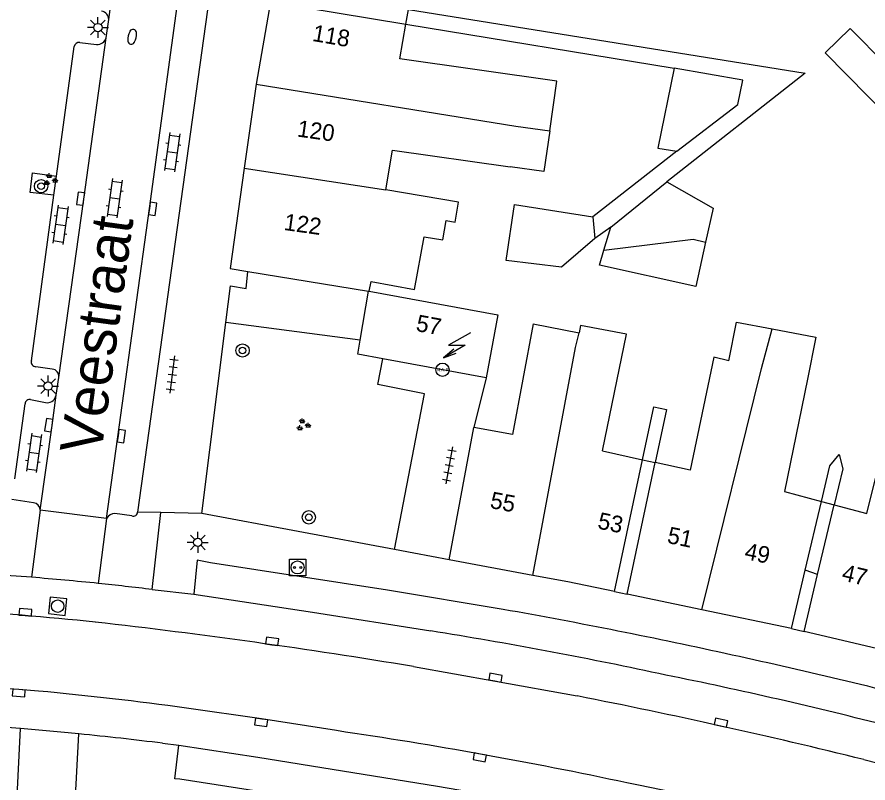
# Model space of a CAD drawing. Extents: x 132994 to 136000, y 393499 to 395512.
# Drawn here: x 133729 to 133780.1, y 395379 to 395424.9 of the extents above; entities that cross this region are included whole.
import ezdxf

# ---------------------------------------------------------------- set-up
doc = ezdxf.new("R2010")
doc.units = 0
for name, color, linetype in [('gg-afsc-erfafscheiding', 7, 'Continuous'), ('gg-afsc-hekwerk', 7, 'Continuous'), ('gg-anno-huisnummerreeks BGT', 7, 'Continuous'), ('gg-anno-openbare ruimte label', 7, 'Continuous'), ('gg-bbg-gedigitaliseerde bebouwing', 7, 'Continuous'), ('gg-bbg-gedigitaliseerde bebouwing onder overbouw', 7, 'Continuous'), ('gg-bbg-gedigitaliseerde bijgebouw', 7, 'Continuous'), ('gg-bbg-gedigitaliseerde overbouw', 7, 'Continuous'), ('gg-bbg-hoofdgebouw', 7, 'Continuous'), ('gg-bbg-pand overbouw', 7, 'Continuous'), ('gg-bbg-tussenscheiding', 7, 'Continuous'), ('gg-bbg-tussenscheiding niveau 01', 7, 'Continuous'), ('gg-knt-verharding', 7, 'Continuous'), ('gg-knt-verharding nz', 7, 'Continuous'), ('gt-grn-groengrens', 7, 'Continuous'), ('gt-grn-weggrens', 7, 'Continuous'), ('gt-symb-boom', 7, 'Continuous'), ('gt-symb-brandkraan', 7, 'Continuous'), ('gt-symb-groenvak', 7, 'Continuous'), ('gt-symb-hoogtemerk', 7, 'Continuous'), ('gt-symb-klinker verharding', 7, 'Continuous'), ('gt-symb-kolk', 7, 'Continuous'), ('gt-symb-laadpunt elektrisch vervoer', 7, 'Continuous'), ('gt-symb-lichtmast', 7, 'Continuous'), ('gt-symb-rioolschacht', 7, 'Continuous'), ('gt-symb-tegel verharding', 7, 'Continuous'), ('gt-symb-trafo symbool', 7, 'Continuous')]:
    doc.layers.add(name, color=color, linetype=linetype)

# ---------------------------------------------------------------- blocks, each defined once
blk = doc.blocks.new('gt0-KOLK')
at = {"layer": 'gt-symb-kolk'}
blk.add_lwpolyline([(0, 0), (0.375, 0), (0.375, 0.4), (-0.375, 0.4), (-0.375, 0), (0, 0)], dxfattribs=at)
blk = doc.blocks.new('gt0-TEG1')
at = {"layer": 'gt-symb-tegel verharding'}
for p, q in [((-1.125, 0), (1.125, 0)), ((-0.9, -0.25), (-0.9, 0.25)), ((-0.45, -0.25), (-0.45, 0.25)), ((0, -0.25), (0, 0.25)), ((0.45, -0.25), (0.45, 0.25)), ((0.9, -0.25), (0.9, 0.25))]:
    blk.add_line(p, q, dxfattribs=at)
blk = doc.blocks.new('gt0-BOOM')
at = {"layer": 'gt-symb-boom'}
for radius in [0.4, 0.2]:
    blk.add_circle((0, 0), radius, dxfattribs=at)
blk = doc.blocks.new('gt0-GRVAK')
at = {"layer": 'gt-symb-groenvak'}
for p, q in [((-0.11, 0.189), (-0.228, 0.24)), ((-0.182, 0.153), (0.088, 0.153)), ((-0.091, 0.211), (-0.156, 0.322)), ((-0.047, 0.214), (-0.047, 0.393)), ((-0.004, 0.211), (0.061, 0.322)), ((0.015, 0.189), (0.133, 0.24)), ((0.262, -0.052), (0.197, 0.059)), ((0.305, -0.049), (0.305, 0.13)), ((0.349, -0.052), (0.414, 0.059)), ((-0.245, -0.228), (-0.363, -0.177)), ((-0.318, -0.264), (-0.047, -0.264)), ((-0.226, -0.206), (-0.291, -0.095)), ((-0.183, -0.203), (-0.183, -0.024)), ((-0.139, -0.206), (-0.074, -0.095)), ((-0.12, -0.228), (-0.002, -0.177)), ((0.243, -0.074), (0.125, -0.023)), ((0.17, -0.11), (0.441, -0.11)), ((0.368, -0.074), (0.486, -0.023))]:
    blk.add_line(p, q, dxfattribs=at)
blk = doc.blocks.new('gt0-KL1')
at = {"layer": 'gt-symb-klinker verharding'}
for p, q in [((-1.15, 0.3), (1.15, 0.3)), ((-1, -0.3), (-1, 0.3)), ((-0.5, 0.3), (-0.5, 0.45)), ((0, -0.3), (0, 0.3)), ((0.5, 0.3), (0.5, 0.45)), ((1, -0.3), (1, 0.3)), ((-1.15, -0.3), (1.15, -0.3)), ((-0.5, -0.45), (-0.5, -0.3)), ((0.5, -0.45), (0.5, -0.3))]:
    blk.add_line(p, q, dxfattribs=at)
blk = doc.blocks.new('gt0-HMERK')
at = {"layer": 'gt-symb-hoogtemerk'}
blk.add_circle((0, 0), 0.4, dxfattribs=at)
blk.add_text('N.A.P', height=0.2, dxfattribs=at).set_placement((-0.354, -0.1))
blk = doc.blocks.new('gt0-HSP')
at = {"layer": 'gt-symb-trafo symbool'}
for points in [[(0.771, 0.746), (-0.529, -0.004), (0.471, -0.004), (-0.829, -0.754)], [(-0.217, -0.24), (-0.829, -0.754), (-0.077, -0.48)]]:
    blk.add_lwpolyline(points, dxfattribs=at)
blk = doc.blocks.new('gt0-LMAST')
at = {"layer": 'gt-symb-lichtmast'}
for p, q in [((-0.005, 0.246), (-0.005, 0.621)), ((-0.182, 0.173), (-0.447, 0.438)), ((0.172, 0.173), (0.437, 0.438)), ((-0.255, -0.004), (-0.63, -0.004)), ((-0.182, -0.181), (-0.447, -0.446)), ((-0.005, -0.254), (-0.005, -0.629)), ((0.437, -0.446), (0.172, -0.181)), ((0.245, -0.004), (0.62, -0.004))]:
    blk.add_line(p, q, dxfattribs=at)
blk.add_circle((-0.005, -0.004), 0.25, dxfattribs=at)
blk = doc.blocks.new('gt0-BR')
at = {"layer": 'gt-symb-brandkraan'}
for centre, radius, start, end in [((-0.244, 0), 0.206, 107.5669, 252.4331), ((0.599, -2.664), 3, 106.892, 107.5669), ((0, -0.691), 0.938, 73.108, 106.892), ((-0.599, -2.664), 3, 72.4331, 73.108), ((0.244, 0), 0.206, 287.567, 72.4331), ((0.599, 2.664), 3, 252.4331, 253.108), ((0, 0.691), 0.938, 253.108, 286.8921), ((-0.599, 2.664), 3, 286.8921, 287.567)]:
    blk.add_arc(centre, radius, start, end, dxfattribs=at)
blk = doc.blocks.new('gt0-LEV')
at = {"layer": 'gt-symb-laadpunt elektrisch vervoer'}
blk.add_lwpolyline([(-0.486, 0.501), (0.486, 0.501), (0.486, -0.499), (-0.486, -0.499)], close=True, dxfattribs=at)
for centre, radius in [((0, 0), 0.393), ((-0.186, 0), 0.0566), ((0.186, 0), 0.0566)]:
    blk.add_circle(centre, radius, dxfattribs=at)
blk = doc.blocks.new('gt0-RS')
at = {"layer": 'gt-symb-rioolschacht'}
blk.add_lwpolyline([(-0.5, -0.5), (0.5, -0.5), (0.5, 0.5), (-0.5, 0.5)], close=True, dxfattribs=at)
blk.add_circle((0, 0), 0.375, dxfattribs=at)

msp = doc.modelspace()

# ---------------------------------------------------------------- linework, layer by layer
at = {"layer": 'gg-afsc-erfafscheiding'}
for p, q in [((133752.349, 395424.512), (133768.447, 395421.873)), ((133768.599, 395416.897), (133763.566, 395412.96)), ((133764.634, 395412.346), (133763.681, 395411.665))]:
    msp.add_line(p, q, dxfattribs=at)
for points in [[(133752.501, 395425.394), (133776.297, 395421.58), (133767.993, 395415.074)], [(133785.236, 395417.457), (133783.978, 395416.216), (133777.495, 395422.792), (133778.993, 395424.268), (133781.135, 395422.094)], [(133766.543, 395398.403), (133767.214, 395401.575), (133767.976, 395401.414), (133767.304, 395398.238)], [(133777.282, 395395.895), (133777.788, 395398.028), (133778.339, 395398.712), (133778.551, 395397.847), (133778.04, 395395.692)]]:
    msp.add_lwpolyline(points, dxfattribs=at)
at = {"layer": 'gg-afsc-hekwerk'}
for p, q in [((133740.11, 395395.18), (133741.553, 395406.627)), ((133751.674, 395393.014), (133740.11, 395395.18)), ((133752.817, 395392.8), (133751.674, 395393.014)), ((133754.95, 395392.4), (133752.817, 395392.8))]:
    msp.add_line(p, q, dxfattribs=at)
msp.add_lwpolyline([(133741.553, 395406.627), (133741.83, 395408.82), (133742.76, 395408.67), (133742.863, 395409.688)], dxfattribs=at)
at = {"layer": 'gg-bbg-gedigitaliseerde bebouwing'}
for p, q in [((133751.145, 395414.583), (133751.552, 395416.966)), ((133751.552, 395416.966), (133758.599, 395415.968)), ((133759.98, 395406.54), (133762.733, 395406.014)), ((133764.133, 395398.925), (133766.543, 395398.403))]:
    msp.add_line(p, q, dxfattribs=at)
for points in [[(133760.974, 395418.113), (133761.398, 395421.106), (133751.992, 395422.439), (133752.349, 395424.512)], [(133760.974, 395418.113), (133760.629, 395415.68), (133758.599, 395415.968)], [(133750.15, 395408.509), (133750.257, 395409.092), (133752.864, 395408.612), (133753.446, 395411.772), (133754.573, 395411.579), (133754.772, 395412.747), (133755.31, 395412.655), (133755.512, 395413.837), (133751.145, 395414.583)], [(133764.133, 395398.925), (133765.582, 395405.926), (133762.817, 395406.455), (133762.733, 395406.014)], [(133771.728, 395404.333), (133772.171, 395406.655), (133774.329, 395406.243)], [(133774.329, 395406.243), (133776.929, 395405.746), (133776.448, 395403.227)], [(133771.728, 395404.333), (133770.818, 395404.546), (133769.41, 395397.782), (133767.304, 395398.238)], [(133776.448, 395403.227), (133775.065, 395396.489), (133777.282, 395395.895)], [(133778.04, 395395.692), (133779.991, 395395.169), (133781.701, 395402.009)]]:
    msp.add_lwpolyline(points, dxfattribs=at)
at = {"layer": 'gg-bbg-gedigitaliseerde bebouwing onder overbouw'}
for p, q in [((133744.219, 395425.856), (133752.349, 395424.512)), ((133764.868, 395390.488), (133766.543, 395398.403)), ((133765.63, 395390.329), (133767.304, 395398.238)), ((133776.303, 395391.767), (133777.282, 395395.895)), ((133777.048, 395391.513), (133778.04, 395395.692)), ((133775.476, 395388.282), (133776.303, 395391.767)), ((133776.239, 395388.101), (133777.048, 395391.513))]:
    msp.add_line(p, q, dxfattribs=at)
at = {"layer": 'gg-bbg-gedigitaliseerde bijgebouw'}
for p, q in [((133764.634, 395412.346), (133767.993, 395415.074)), ((133763.566, 395412.96), (133763.681, 395411.665)), ((133764.23, 395410.962), (133764.634, 395412.346))]:
    msp.add_line(p, q, dxfattribs=at)
for points in [[(133768.447, 395421.873), (133767.454, 395417.075), (133768.599, 395416.897)], [(133768.599, 395416.897), (133772.259, 395419.708), (133772.56, 395421.164), (133768.447, 395421.873)], [(133767.993, 395415.074), (133770.788, 395413.493), (133770.328, 395411.437)], [(133763.681, 395411.665), (133761.687, 395409.952), (133758.371, 395410.352), (133758.855, 395413.713), (133763.566, 395412.96)], [(133770.328, 395411.437), (133769.734, 395408.781), (133763.97, 395410.069), (133764.23, 395410.962)]]:
    msp.add_lwpolyline(points, dxfattribs=at)
at = {"layer": 'gg-bbg-gedigitaliseerde overbouw'}
for p, q in [((133752.349, 395424.512), (133752.501, 395425.394)), ((133766.543, 395398.403), (133767.304, 395398.238)), ((133777.282, 395395.895), (133778.04, 395395.692))]:
    msp.add_line(p, q, dxfattribs=at)
at = {"layer": 'gg-bbg-hoofdgebouw'}
for p, q in [((133744.219, 395425.856), (133743.37, 395420.93)), ((133743.37, 395420.93), (133742.654, 395415.882)), ((133742.863, 395409.688), (133750.108, 395408.517)), ((133749.603, 395405.564), (133750.108, 395408.517)), ((133757.16, 395403.31), (133750.961, 395404.453)), ((133754.95, 395392.4), (133756.43, 395400.34)), ((133759.953, 395391.464), (133754.95, 395392.4)), ((133770.104, 395389.402), (133765.63, 395390.329)), ((133775.476, 395388.282), (133770.104, 395389.402)), ((133781.56, 395386.84), (133776.239, 395388.101))]:
    msp.add_line(p, q, dxfattribs=at)
for points in [[(133742.654, 395415.882), (133741.8, 395409.86), (133742.863, 395409.688)], [(133750.15, 395408.509), (133757.86, 395407.09), (133757.16, 395403.31)], [(133759.98, 395406.54), (133758.74, 395399.91), (133756.43, 395400.34)], [(133750.961, 395404.453), (133749.46, 395404.73), (133749.603, 395405.564)], [(133764.868, 395390.488), (133762.06, 395391.07), (133759.953, 395391.464)]]:
    msp.add_lwpolyline(points, dxfattribs=at)
at = {"layer": 'gg-bbg-pand overbouw'}
for p, q in [((133764.868, 395390.488), (133765.63, 395390.329)), ((133775.476, 395388.282), (133776.239, 395388.101))]:
    msp.add_line(p, q, dxfattribs=at)
at = {"layer": 'gg-bbg-tussenscheiding'}
for p, q in [((133743.37, 395420.93), (133758.944, 395418.401)), ((133758.944, 395418.401), (133760.974, 395418.113)), ((133742.654, 395415.882), (133751.145, 395414.583)), ((133750.108, 395408.517), (133750.15, 395408.509)), ((133773.678, 395403.876), (133774.329, 395406.243)), ((133770.104, 395389.402), (133773.678, 395403.876))]:
    msp.add_line(p, q, dxfattribs=at)
for points in [[(133764.23, 395410.962), (133769.589, 395411.63), (133770.328, 395411.437)], [(133759.953, 395391.464), (133762.529, 395405.128), (133762.733, 395406.014)]]:
    msp.add_lwpolyline(points, dxfattribs=at)
at = {"layer": 'gg-bbg-tussenscheiding niveau 01'}
msp.add_line((133777.048, 395391.513), (133776.303, 395391.767), dxfattribs=at)
at = {"layer": 'gg-knt-verharding'}
for p, q in [((133741.167, 395430.646), (133736.257, 395395.258)), ((133734.372, 395423.707), (133734.521, 395424.793)), ((133731.387, 395415.409), (133732.443, 395423.171)), ((133732.787, 395423.426), (133733.789, 395423.301)), ((133731.232, 395414.263), (133731.387, 395415.409)), ((133729.881, 395404.332), (133731.232, 395414.263)), ((133731.134, 395403.839), (133730.144, 395403.978)), ((133731.361, 395402.272), (133731.538, 395403.334)), ((133757.16, 395403.31), (133756.43, 395400.34)), ((133728.881, 395397.245), (133729.502, 395401.748)), ((133729.84, 395402.003), (133730.83, 395401.819)), ((133730.012, 395395.824), (133728.712, 395396.023)), ((133734.395, 395394.871), (133730.413, 395395.381)), ((133735.916, 395395.028), (133734.892, 395395.174)), ((133737.13, 395390.617), (133737.642, 395395.23)), ((133737.13, 395390.617), (133739.626, 395390.34)), ((133737.757, 395381.397), (133738.731, 395381.278))]:
    msp.add_line(p, q, dxfattribs=at)
for points in [[(133731.232, 395414.263), (133729.813, 395414.432), (133729.954, 395415.599), (133731.387, 395415.409)], [(133751.674, 395393.014), (133753.472, 395402.357), (133750.675, 395402.902), (133750.961, 395404.453)], [(133758.178, 395389.423), (133751.248, 395390.574), (133740.624, 395392.218), (133739.836, 395392.381), (133739.626, 395390.34)], [(133739.626, 395390.34), (133746.738, 395389.256), (133753.844, 395388.129)], [(133752.643, 395377.068), (133745.716, 395378.167), (133738.779, 395379.234), (133738.483, 395379.268), (133738.731, 395381.278)], [(133738.731, 395381.278), (133743.477, 395380.563), (133754.248, 395378.831), (133758.667, 395378.061)]]:
    msp.add_lwpolyline(points, dxfattribs=at)
for centre, radius, start, end in [((133734.039, 395424.815), 0.483, 357.3845, 82.8314), ((133733.83, 395423.863), 0.564, 265.8057, 343.9009), ((133732.748, 395423.119), 0.31, 82.7818, 170.3158), ((133730.16, 395404.264), 0.287, 166.361, 266.8592), ((133731.07, 395403.374), 0.469, 355.1142, 82.2054), ((133730.836, 395402.35), 0.531, 269.3841, 351.5514), ((133729.782, 395401.728), 0.281, 78.157, 175.9076), ((133729.965, 395395.378), 0.448, 0.3359, 83.9664), ((133734.902, 395394.599), 0.575, 90.9768, 151.761), ((133735.991, 395395.284), 0.267, 253.5882, 354.4101), ((133715.552, 395212.221), 179.7, 85.42171, 87.00539), ((133715.607, 395213.582), 178.34, 84.11367, 85.40451), ((133715.056, 395209.095), 182.859, 83.06647, 84.08589), ((133699.127, 395057.086), 337.542, 77.54531, 79.92462), ((133714.512, 395139.92), 251.306, 77.82431, 80.9956), ((133703.666, 395071.947), 322.054, 75.2636, 77.76365), ((133714.403, 395120.94), 269.91, 75.71951, 78.65137), ((133712.163, 395177.412), 205.579, 85.23562, 86.47773), ((133713.048, 395186.083), 196.865, 84.26058, 85.28261), ((133711.871, 395173.54), 209.462, 82.90101, 84.28339)]:
    msp.add_arc(centre, radius, start, end, dxfattribs=at)
at = {"layer": 'gg-knt-verharding nz'}
for points in [[(133734.521, 395424.793), (133735.028, 395428.583), (133735.553, 395432.26)], [(133734.395, 395394.871), (133736.967, 395413.467), (133738.952, 395427.963), (133739.479, 395431.556)], [(133731.538, 395403.334), (133733.036, 395414.027), (133734.372, 395423.707)], [(133730.413, 395395.381), (133731.125, 395400.442), (133731.361, 395402.272)], [(133752.802, 395385.997), (133757.717, 395385.13), (133762.63, 395384.233)], [(133730.314, 395384.527), (133729.14, 395384.618), (133724.88, 395384.901)], [(133748.183, 395382.152), (133743.685, 395382.852), (133739.184, 395383.503)], [(133779.818, 395380.418), (133784.735, 395379.169), (133789.638, 395377.864)]]:
    msp.add_lwpolyline(points, dxfattribs=at)
for centre, radius, start, end in [((133709.949, 395157.421), 232.457, 84.13076, 86.30748), ((133691.933, 395019.397), 371.619, 80.57288, 83.54374), ((133711.653, 395183.958), 201.435, 82.14466, 84.68459), ((133690.223, 395017.387), 373.924, 76.13665, 78.83468), ((133708.54, 395111.593), 273.448, 77.9543, 81.66413), ((133718.327, 395141.554), 242.127, 76.09056, 78.73968)]:
    msp.add_arc(centre, radius, start, end, dxfattribs=at)
at = {"layer": 'gt-grn-groengrens'}
msp.add_line((133749.603, 395405.564), (133741.553, 395406.627), dxfattribs=at)
at = {"layer": 'gt-grn-weggrens'}
for p, q in [((133730.413, 395395.381), (133729.896, 395391.348)), ((133737.642, 395395.23), (133736.257, 395395.258)), ((133740.11, 395395.18), (133737.642, 395395.23)), ((133734.395, 395394.871), (133733.897, 395390.981)), ((133728.952, 395376.848), (133729.238, 395382.281)), ((133732.454, 395376.624), (133732.735, 395381.961))]:
    msp.add_line(p, q, dxfattribs=at)

# ---------------------------------------------------------------- block references
at = {"layer": 'gt-symb-boom'}
msp.add_blockref('gt0-BOOM', (133730.464, 395414.799), dxfattribs=at)
for p, rotation in [((133742.551, 395404.949), -97.181878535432), ((133746.526, 395394.945), -10.602058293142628)]:
    msp.add_blockref('gt0-BOOM', p, dxfattribs=dict(at, rotation=rotation))
at = {"layer": 'gt-symb-brandkraan', "rotation": 78.17329607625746}
msp.add_blockref('gt0-BR', (133735.927, 395423.76), dxfattribs=at)
at = {"layer": 'gt-symb-groenvak'}
for p in [(133731.005, 395415.182), (133746.179, 395400.486)]:
    msp.add_blockref('gt0-GRVAK', p, dxfattribs=at)
at = {"layer": 'gt-symb-hoogtemerk'}
msp.add_blockref('gt0-HMERK', (133754.544, 395403.792), dxfattribs=at)
at = {"layer": 'gt-symb-klinker verharding'}
for p, rotation in [((133738.331, 395416.84), -97.99231392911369), ((133734.877, 395414.077), -97.99231392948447), ((133731.63, 395412.488), -97.99231392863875), ((133730.042, 395398.811), -97.99231393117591)]:
    msp.add_blockref('gt0-KL1', p, dxfattribs=dict(at, rotation=rotation))
at = {"layer": 'gt-symb-kolk'}
for p, rotation in [((133733.036, 395414.027), 82.00768607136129), ((133736.967, 395413.467), -97.81418085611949), ((133731.125, 395400.442), 82.00768607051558), ((133735.08, 395399.841), -97.87092050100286), ((133729.508, 395389.055), -4.820766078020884), ((133744.298, 395387.308), -8.105793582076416), ((133757.689, 395385.135), -10.197205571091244), ((133729.14, 395384.618), 175.58371655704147), ((133743.704, 395382.849), 171.43241009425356), ((133771.204, 395382.436), -12.535023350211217), ((133756.814, 395380.746), 169.80279442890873)]:
    msp.add_blockref('gt0-KOLK', p, dxfattribs=dict(at, rotation=rotation))
at = {"layer": 'gt-symb-laadpunt elektrisch vervoer'}
msp.add_blockref('gt0-LEV', (133745.854, 395391.943), dxfattribs=at)
at = {"layer": 'gt-symb-lichtmast'}
for p in [(133733.88, 395424.32), (133730.89, 395402.821), (133739.867, 395393.447)]:
    msp.add_blockref('gt0-LMAST', p, dxfattribs=at)
at = {"layer": 'gt-symb-rioolschacht', "rotation": 173.91299166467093}
msp.add_blockref('gt0-RS', (133731.464, 395389.614), dxfattribs=at)
at = {"layer": 'gt-symb-tegel verharding'}
for p, rotation in [((133738.331, 395403.508), -97.23872650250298), ((133754.946, 395398.064), -100.54573436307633)]:
    msp.add_blockref('gt0-TEG1', p, dxfattribs=dict(at, rotation=rotation))
at = {"layer": 'gt-symb-trafo symbool'}
msp.add_blockref('gt0-HSP', (133755.443, 395405.267), dxfattribs=at)

# ---------------------------------------------------------------- texts
at = {"layer": 'gg-anno-huisnummerreeks BGT'}
for s, rotation, p in [('118', 350.2, (133746.693, 395423.519)), ('120', 352, (133745.787, 395417.785)), ('122', 352, (133744.993, 395412.182)), ('57', 349.6, (133752.908, 395406.127)), ('55', 349.4, (133757.349, 395395.512)), ('53', 348.3, (133763.799, 395394.283)), ('51', 348.3, (133767.974, 395393.418)), ('49', 348.3, (133772.614, 395392.456)), ('47', 346.6, (133778.442, 395391.177))]:
    msp.add_text(s, height=1, rotation=rotation, dxfattribs=at).set_placement(p)
at = {"layer": 'gg-anno-openbare ruimte label'}
msp.add_text('Veestraat', height=2.5, rotation=82.2, dxfattribs=at).set_placement((133734.062, 395398.638))

doc.saveas('drawing.dxf')
